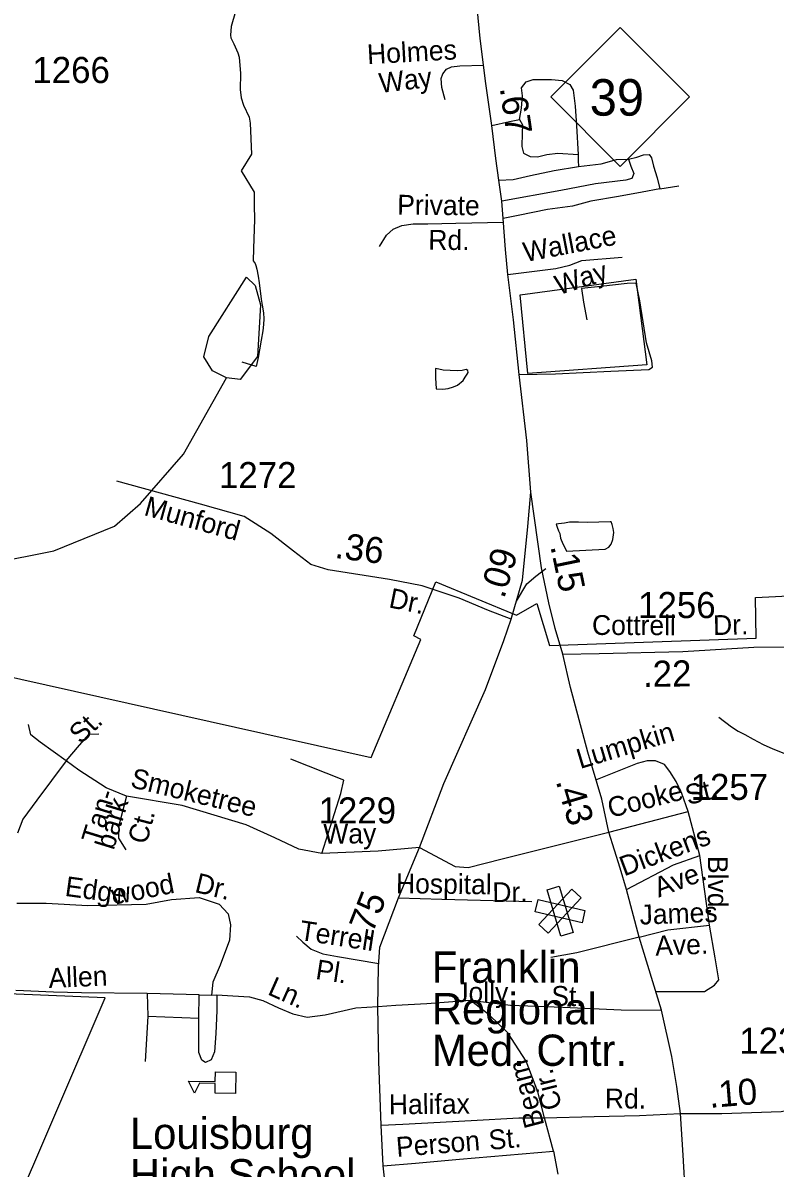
# Model space of a CAD drawing. Extents: x 2126262 to 2293712, y 749403 to 919119.
# Drawn here: x 2206069 to 2209676, y 859287 to 864779 of the extents above; entities that cross this region are included whole.
import ezdxf

# ---------------------------------------------------------------- set-up
doc = ezdxf.new("R2010")
doc.units = 0
for name, color, linetype in [('Exist Boundary Political City Limit New', 7, 'Continuous'), ('Exist Cultural Educational Facility High CELL', 7, 'Continuous'), ('Exist Cultural Educational Facility High Label', 7, 'Continuous'), ('Exist Cultural Hospital CELL', 7, 'Continuous'), ('Exist Cultural Hospital Label', 7, 'Continuous'), ('Exist Hydrographic Misc Water Feature', 7, 'Continuous'), ('Exist Hydrographic Pond Under 1500 Sq Ft', 7, 'Continuous'), ('Exist Road Non-System Type 51', 7, 'Continuous'), ('Exist Road Non-System Type 51 Label', 7, 'Continuous'), ('Exist Road Primary NC Shield CELL', 7, 'Continuous'), ('Exist Road Primary NC Shield Number Label', 7, 'Continuous'), ('Exist Road Primary US Attributed', 7, 'Continuous'), ('Exist Road Primary US Mileage Hundredths English Label', 7, 'Continuous'), ('Exist Road Secondary Mileage Hundredths English Label', 7, 'Continuous'), ('Exist Road Secondary Type 51 Attributed', 7, 'Continuous'), ('Exist Road Secondary Type 51 Label', 7, 'Continuous'), ('Exist Road Secondary Type 51 Number Label', 7, 'Continuous'), ('Map Preparation Boundary City Limit Buffer Line', 7, 'Continuous')]:
    doc.layers.add(name, color=color, linetype=linetype)

msp = doc.modelspace()

# ---------------------------------------------------------------- linework, layer by layer
at = {"layer": 'Exist Boundary Political City Limit New'}
for points in [[(2209062, 863139.4), (2208491.2, 863097.5), (2208453.8, 863474.2), (2209009, 863550.6), (2209062, 863139.4)], [(2205922.2, 861662.6), (2207738.8, 861256.2), (2207978, 861822.6), (2207944.5, 861839.3), (2208049.8, 862098.3)], [(2208049.8, 862098.3), (2208437, 861938.6), (2208534.5, 861994), (2208594.5, 861792.4), (2209585.5, 861829.1), (2209582, 862024.1), (2209804.5, 862034.9)], [(2204830.2, 856299.6), (2206464.5, 860102.8), (2205881, 860127.4)]]:
    msp.add_lwpolyline(points, dxfattribs=at)
at = {"layer": 'Exist Cultural Educational Facility High CELL'}
msp.add_lwpolyline([(2207089.3, 859645.6), (2206991.4, 859646.8), (2206992, 859692.9), (2206916.9, 859693.8), (2206892.1, 859647.1), (2206863.6, 859704.1), (2206992.1, 859702.5), (2206992.7, 859748.5), (2207090.6, 859747.3)], close=True, dxfattribs=at)
at = {"layer": 'Exist Cultural Hospital CELL'}
for points in [[(2208588.2, 860414.2), (2208543.9, 860455.9), (2208702.2, 860624.1), (2208746.5, 860582.5)], [(2208707.6, 860417.4), (2208649.4, 860399.8), (2208582.8, 860621), (2208641, 860638.5)], [(2208764.6, 860522.3), (2208750.7, 860463.1), (2208525.8, 860516), (2208539.7, 860575.2)]]:
    msp.add_lwpolyline(points, close=True, dxfattribs=at)
at = {"layer": 'Exist Hydrographic Misc Water Feature'}
for points in [[(2207088.3, 864833.2), (2207067.5, 864760.9), (2207064.2, 864720.4), (2207066.4, 864707.3), (2207080.6, 864678.8), (2207100.3, 864635), (2207106.9, 864614.6), (2207112.4, 864535.8), (2207111.3, 864459.1), (2207115.6, 864418.6), (2207127.7, 864383.6), (2207154, 864326.6), (2207159.4, 864297.6), (2207164.9, 864148.6), (2207116.7, 864068.7), (2207178.8, 863967.3), (2207179, 863905.3), (2207179.6, 863835.3), (2207174.5, 863697.3), (2207173, 863637.3)], [(2207173, 863637.3), (2207183.1, 863625.4), (2207187, 863615.4), (2207191.3, 863597.5), (2207197.4, 863563.5), (2207201.7, 863531.5), (2207212.2, 863453.7), (2207216.3, 863425.7), (2207222.5, 863387.7), (2207224.7, 863359.8), (2207223.1, 863331.8), (2207219.2, 863301.8), (2207211.6, 863257.7), (2207203.8, 863211.7), (2207198.1, 863173.6), (2207188.2, 863131.6), (2207120.3, 863151.1)], [(2208048.2, 863121.5), (2208048.6, 863075.5), (2208048.8, 863051.5), (2208050.9, 863023.5), (2208082.9, 863021.8), (2208108.7, 863025.9), (2208134.7, 863034.1), (2208152.8, 863042.3), (2208180.5, 863064.4), (2208190.5, 863080.5), (2208200.3, 863094.6), (2208204.2, 863102.6), (2208202.2, 863112.5), (2208194.2, 863116.5), (2208176.4, 863112.4), (2208152.2, 863110.3), (2208118.3, 863112), (2208084.3, 863113.7), (2208064.2, 863117.6), (2208048.2, 863121.5)], [(2204667.3, 861144.2), (2205058.4, 861323.1), (2205174.4, 861405.9), (2205480.4, 861717.8), (2205777.3, 862108.6), (2205918.4, 862187.7), (2206218.4, 862247.1), (2206508.3, 862365.8), (2206633.4, 862474.7), (2206839.5, 862709.9), (2207045.3, 863076.3)], [(2208627.1, 862375.7), (2208631.2, 862359.8), (2208637.3, 862343.8), (2208643.5, 862329.8), (2208647.6, 862307.9), (2208657.8, 862279.9), (2208665.8, 862266), (2208676.1, 862246.1), (2208861.8, 862255.4), (2208879.7, 862265.4), (2208889.7, 862279.6), (2208897.5, 862301.5), (2208903.3, 862335.6), (2208899.2, 862353.5), (2208895.1, 862373.5), (2208891, 862385.5), (2208885, 862385.5), (2208777, 862382.7), (2208733.1, 862384.5), (2208691, 862384.1), (2208667, 862380), (2208637.1, 862375.8), (2208627.1, 862375.7)], [(2209407.3, 861449.3), (2209467.6, 861403.8), (2209499.6, 861382), (2209531.8, 861366.2), (2209571.7, 861344.4), (2209619.9, 861318.8), (2209666.3, 861297.2), (2209718.3, 861277.5)]]:
    msp.add_lwpolyline(points, dxfattribs=at)
at = {"layer": 'Exist Hydrographic Pond Under 1500 Sq Ft'}
msp.add_lwpolyline([(2207045.3, 863076.3), (2206978.3, 863110.6), (2206936.4, 863177), (2206960.4, 863274.9), (2207142.3, 863559.8), (2207183.3, 863519.6), (2207209.4, 863427.3), (2207194.4, 863178.2), (2207111.4, 863068.4), (2207045.3, 863076.3)], dxfattribs=at)
at = {"layer": 'Exist Road Non-System Type 51'}
for p, q in [((2209124, 863983.4), (2209215.4, 863998.1)), ((2206915.1, 860118.4), (2206665.4, 860124)), ((2206665.4, 860124), (2206668.2, 860015.1)), ((2206912.3, 860006.7), (2206915.1, 860118.4)), ((2206915.1, 860118.4), (2206974.4, 860115.7)), ((2206974.4, 860115.7), (2206998.8, 860117.8)), ((2206668.2, 860015.1), (2206655.6, 859798.7)), ((2206668.2, 860015.1), (2206912.3, 860006.7)), ((2208614, 859369), (2208570.1, 859528.9)), ((2208614, 859369), (2208634.9, 859257.4))]:
    msp.add_line(p, q, dxfattribs=at)
for points in [[(2208093.8, 864409.2), (2208077.6, 864469), (2208075.1, 864512.6), (2208082.6, 864535), (2208101.2, 864557.4), (2208124.9, 864568.6), (2208164.7, 864572.4), (2208278.5, 864575.9)], [(2208450.9, 864315), (2208460.7, 864369.4), (2208464.9, 864429.5), (2208460.7, 864467.2), (2208483, 864496.5), (2208516.5, 864507.6), (2208604.4, 864507.6), (2208656, 864502.1), (2208692.3, 864483.9), (2208707.6, 864456), (2208717.4, 864379.2), (2208724.3, 864285.7), (2208731.3, 864147.4)], [(2208318.6, 864287.3), (2208402.1, 864305.2), (2208450.9, 864315)], [(2208450.9, 864315), (2208464.9, 864289.9), (2208463.5, 864249.4), (2208462.1, 864186.5), (2208470.5, 864154.4), (2208501.1, 864137.7), (2208537.4, 864136.3), (2208582.1, 864147.4), (2208635.1, 864154.4), (2208731.3, 864147.4)], [(2208973.3, 864125.8), (2208984.5, 864092.3), (2208998.4, 864056), (2208988.7, 864032.3), (2208960.8, 864023.9), (2208815.7, 864007.1), (2208648.3, 863975), (2208366.5, 863923.4)], [(2208731.3, 864147.4), (2208732.7, 864119.5), (2208734.1, 864090.2)], [(2208734.1, 864090.2), (2208842.2, 864103.5), (2208916.1, 864124.4), (2208973.3, 864125.8)], [(2208973.3, 864125.8), (2209013.8, 864135.6), (2209045.9, 864145.4), (2209072.4, 864148.1), (2209083.5, 864131.4), (2209093.3, 864092.3), (2209111.4, 864035.1), (2209124, 863983.4)], [(2208351.2, 864025.3), (2208420.9, 864028.1), (2208503.2, 864046.2), (2208616.2, 864071.4), (2208734.1, 864090.2)], [(2209124, 863983.4), (2209038.9, 863966.6), (2208925.9, 863945.7), (2208792, 863923.4), (2208704.1, 863899.6), (2208585.5, 863884.3), (2208444.7, 863855), (2208372.1, 863841)], [(2207778.9, 863706.8), (2207812.5, 863760.4), (2207844.9, 863790.3), (2207887.2, 863806.5), (2207940.7, 863815.2), (2208011.6, 863815.2), (2208146.1, 863818.9), (2208373.5, 863822.5)], [(2208394.4, 863571.5), (2208624.6, 863600.9), (2208691.6, 863617.6), (2208750.1, 863638.6), (2208942.6, 863655.3)], [(2208449.5, 863092), (2208623.9, 863096.2), (2208888.9, 863108.7), (2209070.3, 863117.1), (2209088.4, 863128.3), (2209085.6, 863157.6), (2209060.5, 863244.1), (2209027, 863445.8), (2209010.2, 863530.9), (2208967, 863529.5), (2208841.4, 863514.2), (2208748, 863504.4), (2208757.7, 863440.2), (2208773.1, 863355)], [(2208436.6, 862006.3), (2208486.2, 862089.1), (2208529.5, 862125.4), (2208576.9, 862163.1)], [(2206276.2, 861239.6), (2206151.4, 861329.7), (2206106.7, 861364.6), (2206095.6, 861414.8)], [(2206276.2, 861239.6), (2206341.1, 861315.7), (2206387.1, 861367.4), (2206433.1, 861370.2)], [(2207502.9, 860796.3), (2207594.5, 861084.1), (2207608.4, 861146.9), (2207354.6, 861248.8)], [(2206276.2, 861239.6), (2206136, 861051.9), (2206069.1, 860959.7), (2206043.3, 860893.4)], [(2206565.7, 861071.4), (2206468.7, 861111.2), (2206337.6, 861195), (2206276.2, 861239.6)], [(2209103.5, 860134.1), (2209337.5, 860134.1), (2209385.4, 860164.6), (2209407.2, 860190.7), (2209389.7, 860295.3), (2209362.3, 860452.7), (2209314.7, 860785.4), (2209259.1, 860996.7), (2209228.6, 861083.9), (2209202.5, 861140.5), (2209172, 861188.4), (2209145.9, 861223.3), (2209102.4, 861240.7), (2209063.2, 861240.7), (2209015.3, 861227.6), (2208814.4, 861147.2)], [(2206565.7, 861071.4), (2206528.7, 860929.7), (2206527.3, 860869.7), (2206563.6, 860813.8)], [(2207502.9, 860796.3), (2207392.2, 860816), (2207277.8, 860870.4), (2207139.7, 860933.3), (2206833.5, 861025.3), (2206565.7, 861071.4)], [(2208879.8, 860898.4), (2209259.1, 860996.7)], [(2207970.7, 860825.2), (2208142.4, 860732.6), (2208203.8, 860728.4), (2208368.4, 860770.3), (2208879.8, 860898.4)], [(2207970.7, 860825.2), (2207773.5, 860807.4), (2207502.9, 860796.3)], [(2208963.2, 860623.4), (2209189.2, 860740.7), (2209314.7, 860785.4)], [(2206039.8, 860557.6), (2206180.7, 860557.6), (2206380.1, 860546.5), (2206661.2, 860552), (2206782.6, 860575.8), (2206915.1, 860585.5), (2207011.3, 860552), (2207053.2, 860506), (2207064.3, 860452.9), (2207060.2, 860380.3), (2207014.8, 860260.9), (2206980, 860178.6), (2206974.4, 860115.7)], [(2207870.3, 860583.6), (2208078.1, 860576.7), (2208510.5, 860565.5)], [(2209023.8, 860394.3), (2209161.4, 860428.9), (2209362.3, 860452.7)], [(2207381.1, 860398.6), (2207411.8, 860370), (2207451.3, 860337.1), (2207508.3, 860314), (2207578.6, 860302), (2207776, 860269)], [(2209023.8, 860394.3), (2208725.3, 860318.9), (2208601.1, 860296.5)], [(2206665.4, 860124), (2206350.9, 860128.2), (2206215.6, 860131), (2206035.7, 860139.3)], [(2206998.8, 860117.8), (2206998.8, 860042.4), (2206994.6, 859932.1), (2206987.6, 859844.7), (2206972.3, 859805.7), (2206944.4, 859793.1), (2206927.6, 859804.3), (2206913.7, 859842), (2206913.7, 859914.6), (2206912.3, 860006.7)], [(2206998.8, 860117.8), (2207076.2, 860113.5), (2207155.7, 860107.9), (2207219.9, 860091.2), (2207295.2, 860054.9), (2207363.6, 860026.9), (2207433.3, 860011.6), (2207518.4, 860022.8), (2207665.6, 860056.3), (2207771.9, 860061.3)], [(2207771.9, 860061.3), (2207858.1, 860067.7), (2208005.9, 860076), (2208214.3, 860092.8)], [(2208570.1, 859528.9), (2208538.9, 859652.5), (2208483.1, 859799.1), (2208394.2, 859935.1), (2208306.3, 860020.2), (2208214.3, 860092.8)], [(2208214.3, 860092.8), (2208407.5, 860068.4), (2208658.5, 860058.6), (2208938.9, 860046), (2209130.9, 860044.6)], [(2208570.1, 859528.9), (2208808.8, 859534.5), (2209026.4, 859538.7), (2209223.3, 859549.4)], [(2207786.6, 859492.8), (2207891.6, 859497.5), (2208219.4, 859515.7), (2208448.2, 859528.2), (2208570.1, 859528.9)], [(2207797.7, 859298.7), (2207952.1, 859311.1), (2208162.8, 859329.3), (2208614, 859369)]]:
    msp.add_lwpolyline(points, dxfattribs=at)
at = {"layer": 'Exist Road Primary NC Shield CELL'}
msp.add_lwpolyline([(2208600.2, 864423.6), (2208933.2, 864756.6), (2209266.1, 864423.6), (2208933.2, 864090.6)], close=True, dxfattribs=at)
at = {"layer": 'Exist Road Primary US Attributed'}
for points in [[(2208505.3, 862529), (2208485.8, 862776.7), (2208449.5, 863092), (2208421.6, 863354.1), (2208394.4, 863571.5), (2208383.2, 863692.7), (2208372.1, 863841), (2208366.5, 863923.4), (2208351.2, 864025.3), (2208337.2, 864128.3), (2208318.6, 864287.3), (2208289.4, 864487.6), (2208262.9, 864704), (2208229.6, 865036.6), (2208210, 865243.2), (2208203.1, 865302.4), (2208175.2, 865502), (2208138.2, 865661.3), (2208079.9, 865890.8), (2208046.5, 866026.2)], [(2208658.5, 861750.8), (2208621.4, 861875), (2208590.9, 861997.2), (2208555.9, 862165.8), (2208505.3, 862529)], [(2209223.3, 859549.4), (2209205.5, 859677.8), (2209180.4, 859821.6), (2209130.9, 860044.6), (2209023.8, 860394.3), (2208963.2, 860623.4), (2208934.2, 860725.6), (2208879.8, 860898.4), (2208845.2, 861055.6), (2208778.2, 861281.8), (2208694.6, 861592.3), (2208658.5, 861750.8)], [(2209200.8, 858442.2), (2209210.9, 858516.2), (2209230.5, 858747.2), (2209247.3, 858911.1), (2209246.6, 859154.2), (2209235.4, 859349.6), (2209223.3, 859549.4)]]:
    msp.add_lwpolyline(points, dxfattribs=at)
at = {"layer": 'Exist Road Secondary Type 51 Attributed'}
for points in [[(2208410.8, 861919), (2208302.7, 861961), (2208161.8, 862019.6), (2207983.2, 862079.6), (2207827, 862109), (2207533.6, 862155.6), (2207449.9, 862182.1), (2207366.2, 862246.3), (2207258.8, 862330.1), (2207130.4, 862412.5), (2206920.8, 862471), (2206519.1, 862581.2)], [(2208410.8, 861919), (2208464.5, 862106.8), (2208491, 862363), (2208505.3, 862529)], [(2207868.7, 858142), (2207897.5, 858276.7), (2207905.9, 858387), (2207884.9, 858553.8), (2207874.5, 858684.4), (2207838.2, 858975.4), (2207822.8, 859070.3), (2207797.7, 859298.7), (2207786.6, 859492.8), (2207776.1, 859797.9), (2207771.9, 860061.3), (2207774.7, 860252.1), (2207781.7, 860347), (2207870.3, 860583.6), (2207970.7, 860825.2), (2208087.2, 861131.6), (2208287.3, 861581.9), (2208375.9, 861817.1), (2208410.8, 861919)], [(2208658.5, 861750.8), (2208832.9, 861755), (2209234.6, 861764.8), (2209574, 861784.4), (2209801.4, 861786.1)], [(2209223.3, 859549.4), (2209421.1, 859548.2), (2209705.7, 859559.3), (2209945.6, 859606.8), (2210276.6, 859700.9), (2210469.8, 859747.7), (2210561.1, 859763.5)]]:
    msp.add_lwpolyline(points, dxfattribs=at)
at = {"layer": 'Map Preparation Boundary City Limit Buffer Line'}
for points in [[(2209062, 863139.4), (2208491.2, 863097.5), (2208453.8, 863474.2), (2209009, 863550.6), (2209062, 863139.4)], [(2205922.2, 861662.6), (2207738.8, 861256.2), (2207978, 861822.6), (2207944.5, 861839.3), (2208049.8, 862098.3)], [(2208049.8, 862098.3), (2208437, 861938.6), (2208534.5, 861994), (2208594.5, 861792.4), (2209585.5, 861829.1), (2209582, 862024.1), (2209804.5, 862034.9)], [(2204830.2, 856299.6), (2206464.5, 860102.8), (2205881, 860127.4)]]:
    msp.add_lwpolyline(points, dxfattribs=at)

# ---------------------------------------------------------------- texts
at = {"layer": 'Exist Cultural Educational Facility High Label'}
for s, p in [('Louisburg', (2206582.3, 859379.3)), ('High School', (2206582.3, 859180.1))]:
    msp.add_text(s, height=150, dxfattribs=at).set_placement(p)
at = {"layer": 'Exist Cultural Hospital Label'}
for s, p in [('Franklin', (2208030.1, 860175.8)), ('Regional', (2208030.1, 859976.5)), ('Med. Cntr.', (2208030.1, 859777.3))]:
    msp.add_text(s, height=150, dxfattribs=at).set_placement(p)
at = {"layer": 'Exist Road Non-System Type 51 Label'}
for s, rotation, p in [('Holmes', 3.1733, (2207722.2, 864580.5)), ('Way', 6.8064, (2207782.7, 864442.5)), ('Private', 359.4334, (2207864.1, 863859.6)), ('Rd.', 359.4334, (2208013, 863691.1)), ('Wallace', 10.8682, (2208478.4, 863631.3)), ('Way', 17.3662, (2208638.6, 863472.5)), ('St.', 43.9609, (2206346.8, 861316.6)), ('Lumpkin', 16.711, (2208741.5, 861200.7)), ('Smoketree', 346.3599, (2206580.2, 861114.8)), ('St.', 14.2476, (2209259.3, 861027.5)), ('Tan-', 72.937, (2206439.3, 860837.1)), ('Cooke', 14.2476, (2208886.9, 860965.9)), ('bark', 72.937, (2206504.4, 860808.7)), ('Ct.', 75.1433, (2206662.5, 860835.7)), ('Way', 0.404, (2207510.2, 860842.7)), ('Dickens', 20.5366, (2208952.4, 860685.4)), ('Blvd.', 270, (2209354.4, 860783.8)), ('wood', 11.3025, (2206503.6, 860548.8)), ('Dr.', 346.4168, (2206889.1, 860611.6)), ('Hospital', 359.3025, (2207857.9, 860605.4)), ('Ave.', 20.8865, (2209118.6, 860584)), ('Edge', 352.1279, (2206267.4, 860593)), ('Dr.', 0.5107, (2208320.9, 860562.4)), ('James', 2.0963, (2209028.1, 860454.5)), ('Terrell', 351.2862, (2207391.4, 860381.9)), ('Ave.', 2.0963, (2209103.1, 860306)), ('Allen', 2.399, (2206194.2, 860150.7)), ('Pl.', 351.2862, (2207469.4, 860194.5)), ('Ln.', 335.9586, (2207238.1, 860121.7)), ('Jolly', 359.8769, (2208142.7, 860083.2)), ('St.', 358.9726, (2208602.6, 860066.1)), ('Beam', 104.7095, (2208570.3, 859494)), ('Cir.', 104.0335, (2208655.1, 859578.6)), ('Rd.', 359.8548, (2208860, 859573.2)), ('Halifax', 0.5326, (2207824.6, 859545)), ('Person', 4.6233, (2207862.8, 859340.6)), ('St.', 5.2428, (2208307.2, 859374.1))]:
    msp.add_text(s, height=95, rotation=rotation, dxfattribs=at).set_placement(p)
at = {"layer": 'Exist Road Primary NC Shield Number Label'}
msp.add_text('39', height=175, dxfattribs=at).set_placement((2208787.3, 864333.9))
at = {"layer": 'Exist Road Primary US Mileage Hundredths English Label'}
for s, rotation, p in [('.67', 278.2966, (2208355.6, 864466.4)), ('.15', 281.7331, (2208598.3, 862268.7)), ('.43', 286.4909, (2208623.9, 861142.5))]:
    msp.add_text(s, height=125, rotation=rotation, dxfattribs=at).set_placement(p)
at = {"layer": 'Exist Road Secondary Mileage Hundredths English Label'}
for s, rotation, p in [('.36', 352.631, (2207561.4, 862213.6)), ('.09', 73.1462, (2208376.8, 862014.3)), ('.22', 0.6902, (2209043.4, 861594.4)), ('.75', 68.5689, (2207729.3, 860365.5)), ('.10', 4.6523, (2209363.5, 859575.7))]:
    msp.add_text(s, height=125, rotation=rotation, dxfattribs=at).set_placement(p)
at = {"layer": 'Exist Road Secondary Type 51 Label'}
for s, rotation, p in [('Munford', 344.4772, (2206645.4, 862419.3)), ('Dr.', 348.5434, (2207819.9, 861976.6)), ('Cottrell', 359.7921, (2208798.2, 861844)), ('Dr.', 1.3994, (2209379.9, 861843))]:
    msp.add_text(s, height=95, rotation=rotation, dxfattribs=at).set_placement(p)
at = {"layer": 'Exist Road Secondary Type 51 Number Label'}
for s, p in [('1266', (2206114.6, 864490.5)), ('1272', (2207009.5, 862547.7)), ('1256', (2209019.5, 861924.5)), ('1257', (2209271.1, 861052.6)), ('1229', (2207487.2, 860939.8)), ('1232', (2209504.8, 859835.4))]:
    msp.add_text(s, height=125, dxfattribs=at).set_placement(p)

doc.saveas('drawing.dxf')
